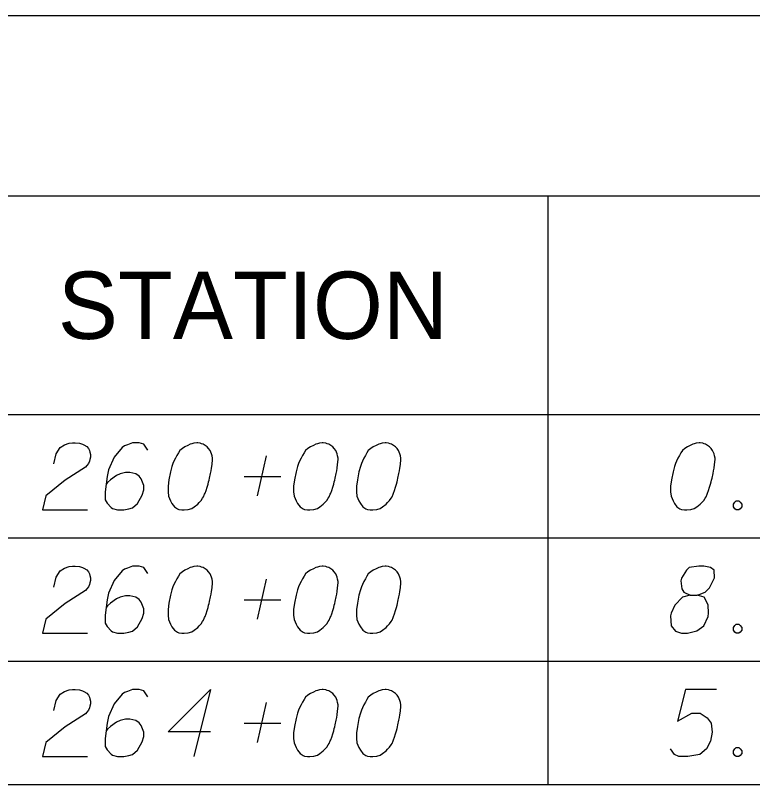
# Model space of a CAD drawing. Extents: x 2074207 to 2076812, y 516372 to 523312.
# Drawn here: x 2076344.2 to 2076396.8, y 521057.1 to 521112 of the extents above; entities that cross this region are included whole.
import ezdxf

# ---------------------------------------------------------------- set-up
doc = ezdxf.new("R2010")
doc.units = 0
for name, color, linetype in [('Prop DirtTable_ Soil Test Results - Outline (Major)', 7, 'Continuous'), ('Prop DirtTable_ Soil Test Results - Outline (Minor)', 7, 'Continuous'), ('Prop DirtTable_ Soil Test Results - Tx (Header - Small)', 7, 'Continuous'), ('Prop DirtTable_ Soil Test Results - Tx (Sample Data)', 7, 'Continuous')]:
    doc.layers.add(name, color=color, linetype=linetype)

msp = doc.modelspace()

# ---------------------------------------------------------------- linework, layer by layer
at = {"layer": 'Prop DirtTable_ Soil Test Results - Outline (Major)'}
for p, q in [((2076260.609, 521112.02), (2076811.903, 521112.02)), ((2076260.609, 521083.535), (2076811.903, 521083.535)), ((2076260.609, 521083.535), (2076811.903, 521083.535)), ((2076260.609, 521057.135), (2076811.903, 521057.135))]:
    msp.add_line(p, q, dxfattribs=at)
at = {"layer": 'Prop DirtTable_ Soil Test Results - Outline (Minor)'}
for p, q in [((2076260.609, 521099.135), (2076811.903, 521099.135)), ((2076382.2, 521099.135), (2076382.2, 521074.735)), ((2076260.609, 521074.735), (2076811.903, 521074.735)), ((2076260.609, 521074.735), (2076811.903, 521074.735)), ((2076382.2, 521074.735), (2076382.2, 521065.935)), ((2076260.609, 521065.935), (2076811.903, 521065.935)), ((2076260.609, 521065.935), (2076811.903, 521065.935)), ((2076382.2, 521065.935), (2076382.2, 521057.135)), ((2076260.609, 521057.135), (2076811.903, 521057.135))]:
    msp.add_line(p, q, dxfattribs=at)
at = {"layer": 'Prop DirtTable_ Soil Test Results - Tx (Sample Data)'}
for points in [[(2076346.953, 521080.018), (2076347.129, 521080.736), (2076347.412, 521081.19), (2076347.729, 521081.379), (2076348.047, 521081.492), (2076348.294, 521081.53), (2076348.47, 521081.53), (2076348.787, 521081.492), (2076348.999, 521081.417), (2076349.105, 521081.379), (2076349.317, 521081.265), (2076349.422, 521081.114), (2076349.493, 521080.963), (2076349.528, 521080.85), (2076349.563, 521080.699), (2076349.563, 521080.51), (2076349.528, 521080.321), (2076349.493, 521080.207), (2076349.422, 521080.056), (2076349.317, 521079.905), (2076349.211, 521079.791), (2076347.764, 521078.847), (2076346.389, 521077.75), (2076346.142, 521076.73), (2076349.352, 521076.73)], [(2076353.655, 521081.001), (2076353.373, 521081.417), (2076353.056, 521081.53), (2076352.562, 521081.53), (2076352.209, 521081.379), (2076351.998, 521081.303), (2076351.821, 521081.19), (2076351.257, 521080.51), (2076350.869, 521079.602), (2076350.763, 521079.111), (2076350.622, 521078.015), (2076350.622, 521077.448), (2076350.763, 521077.221), (2076351.045, 521076.919), (2076351.151, 521076.843), (2076351.504, 521076.73), (2076351.962, 521076.73), (2076352.315, 521076.806), (2076352.562, 521076.881), (2076352.915, 521077.184), (2076353.267, 521077.788), (2076353.373, 521078.166), (2076353.373, 521078.469), (2076353.197, 521078.96), (2076353.056, 521079.149), (2076352.809, 521079.3), (2076352.386, 521079.413), (2076352.068, 521079.413), (2076351.68, 521079.3), (2076351.433, 521079.187), (2076351.01, 521078.884), (2076350.798, 521078.695), (2076350.692, 521078.582)], [(2076357.218, 521081.53), (2076357.148, 521081.53), (2076356.936, 521081.492), (2076356.795, 521081.454), (2076356.689, 521081.417), (2076356.513, 521081.341), (2076356.301, 521081.228), (2076356.125, 521081.114), (2076355.948, 521080.963), (2076355.843, 521080.812), (2076355.737, 521080.623), (2076355.631, 521080.434), (2076355.525, 521080.207), (2076355.455, 521080.056), (2076355.384, 521079.829), (2076355.278, 521079.451), (2076355.172, 521078.884), (2076355.102, 521078.431), (2076355.102, 521078.015), (2076355.137, 521077.713), (2076355.278, 521077.373), (2076355.384, 521077.184), (2076355.56, 521076.957), (2076355.772, 521076.806), (2076355.878, 521076.768), (2076356.089, 521076.73), (2076356.266, 521076.73), (2076356.548, 521076.768), (2076356.795, 521076.843), (2076356.971, 521076.957), (2076357.218, 521077.146), (2076357.324, 521077.259), (2076357.465, 521077.41), (2076357.571, 521077.562), (2076357.642, 521077.675), (2076357.712, 521077.864), (2076357.747, 521077.939), (2076357.818, 521078.128), (2076357.889, 521078.355), (2076357.959, 521078.582), (2076357.994, 521078.733), (2076358.03, 521078.847), (2076358.065, 521078.998), (2076358.135, 521079.338), (2076358.171, 521079.527), (2076358.206, 521079.716), (2076358.241, 521079.98), (2076358.277, 521080.321), (2076358.277, 521080.434), (2076358.241, 521080.585), (2076358.206, 521080.736), (2076358.1, 521080.963), (2076357.994, 521081.114), (2076357.889, 521081.228), (2076357.747, 521081.341), (2076357.606, 521081.417), (2076357.5, 521081.454), (2076357.395, 521081.492), (2076357.218, 521081.53)], [(2076366.178, 521081.53), (2076366.108, 521081.53), (2076365.896, 521081.492), (2076365.755, 521081.454), (2076365.649, 521081.417), (2076365.473, 521081.341), (2076365.261, 521081.228), (2076365.085, 521081.114), (2076364.908, 521080.963), (2076364.803, 521080.812), (2076364.697, 521080.623), (2076364.591, 521080.434), (2076364.485, 521080.207), (2076364.415, 521080.056), (2076364.344, 521079.829), (2076364.238, 521079.451), (2076364.132, 521078.884), (2076364.062, 521078.431), (2076364.062, 521078.015), (2076364.097, 521077.713), (2076364.238, 521077.373), (2076364.344, 521077.184), (2076364.52, 521076.957), (2076364.732, 521076.806), (2076364.838, 521076.768), (2076365.049, 521076.73), (2076365.226, 521076.73), (2076365.508, 521076.768), (2076365.755, 521076.843), (2076365.931, 521076.957), (2076366.178, 521077.146), (2076366.284, 521077.259), (2076366.425, 521077.41), (2076366.531, 521077.562), (2076366.602, 521077.675), (2076366.672, 521077.864), (2076366.707, 521077.939), (2076366.778, 521078.128), (2076366.849, 521078.355), (2076366.919, 521078.582), (2076366.954, 521078.733), (2076366.99, 521078.847), (2076367.025, 521078.998), (2076367.095, 521079.338), (2076367.131, 521079.527), (2076367.166, 521079.716), (2076367.201, 521079.98), (2076367.237, 521080.321), (2076367.237, 521080.434), (2076367.201, 521080.585), (2076367.166, 521080.736), (2076367.06, 521080.963), (2076366.954, 521081.114), (2076366.849, 521081.228), (2076366.707, 521081.341), (2076366.566, 521081.417), (2076366.46, 521081.454), (2076366.355, 521081.492), (2076366.178, 521081.53)], [(2076370.658, 521081.53), (2076370.588, 521081.53), (2076370.376, 521081.492), (2076370.235, 521081.454), (2076370.129, 521081.417), (2076369.953, 521081.341), (2076369.741, 521081.228), (2076369.565, 521081.114), (2076369.388, 521080.963), (2076369.283, 521080.812), (2076369.177, 521080.623), (2076369.071, 521080.434), (2076368.965, 521080.207), (2076368.895, 521080.056), (2076368.824, 521079.829), (2076368.718, 521079.451), (2076368.612, 521078.884), (2076368.542, 521078.431), (2076368.542, 521078.015), (2076368.577, 521077.713), (2076368.718, 521077.373), (2076368.824, 521077.184), (2076369, 521076.957), (2076369.212, 521076.806), (2076369.318, 521076.768), (2076369.529, 521076.73), (2076369.706, 521076.73), (2076369.988, 521076.768), (2076370.235, 521076.843), (2076370.411, 521076.957), (2076370.658, 521077.146), (2076370.764, 521077.259), (2076370.905, 521077.41), (2076371.011, 521077.562), (2076371.082, 521077.675), (2076371.152, 521077.864), (2076371.187, 521077.939), (2076371.258, 521078.128), (2076371.329, 521078.355), (2076371.399, 521078.582), (2076371.434, 521078.733), (2076371.47, 521078.847), (2076371.505, 521078.998), (2076371.575, 521079.338), (2076371.611, 521079.527), (2076371.646, 521079.716), (2076371.681, 521079.98), (2076371.717, 521080.321), (2076371.717, 521080.434), (2076371.681, 521080.585), (2076371.646, 521080.736), (2076371.54, 521080.963), (2076371.434, 521081.114), (2076371.329, 521081.228), (2076371.187, 521081.341), (2076371.046, 521081.417), (2076370.94, 521081.454), (2076370.835, 521081.492), (2076370.658, 521081.53)], [(2076393.058, 521081.53), (2076392.988, 521081.53), (2076392.776, 521081.492), (2076392.635, 521081.454), (2076392.529, 521081.417), (2076392.353, 521081.341), (2076392.141, 521081.228), (2076391.965, 521081.114), (2076391.788, 521080.963), (2076391.683, 521080.812), (2076391.577, 521080.623), (2076391.471, 521080.434), (2076391.365, 521080.207), (2076391.295, 521080.056), (2076391.224, 521079.829), (2076391.118, 521079.451), (2076391.012, 521078.884), (2076390.942, 521078.431), (2076390.942, 521078.015), (2076390.977, 521077.713), (2076391.118, 521077.373), (2076391.224, 521077.184), (2076391.4, 521076.957), (2076391.612, 521076.806), (2076391.718, 521076.768), (2076391.929, 521076.73), (2076392.106, 521076.73), (2076392.388, 521076.768), (2076392.635, 521076.843), (2076392.811, 521076.957), (2076393.058, 521077.146), (2076393.164, 521077.259), (2076393.305, 521077.41), (2076393.411, 521077.562), (2076393.482, 521077.675), (2076393.552, 521077.864), (2076393.587, 521077.939), (2076393.658, 521078.128), (2076393.729, 521078.355), (2076393.799, 521078.582), (2076393.834, 521078.733), (2076393.87, 521078.847), (2076393.905, 521078.998), (2076393.975, 521079.338), (2076394.011, 521079.527), (2076394.046, 521079.716), (2076394.081, 521079.98), (2076394.117, 521080.321), (2076394.117, 521080.434), (2076394.081, 521080.585), (2076394.046, 521080.736), (2076393.94, 521080.963), (2076393.834, 521081.114), (2076393.729, 521081.228), (2076393.587, 521081.341), (2076393.446, 521081.417), (2076393.34, 521081.454), (2076393.235, 521081.492), (2076393.058, 521081.53)], [(2076361.487, 521077.75), (2076362.122, 521080.585)], [(2076360.534, 521079.111), (2076363.145, 521079.111)], [(2076395.633, 521077.373), (2076395.81, 521077.373), (2076395.916, 521077.297), (2076396.021, 521077.146), (2076396.021, 521076.957), (2076395.916, 521076.806), (2076395.81, 521076.73), (2076395.633, 521076.73), (2076395.528, 521076.806), (2076395.422, 521076.957), (2076395.422, 521077.146), (2076395.528, 521077.297), (2076395.633, 521077.373)], [(2076346.953, 521071.218), (2076347.129, 521071.936), (2076347.412, 521072.39), (2076347.729, 521072.579), (2076348.047, 521072.692), (2076348.294, 521072.73), (2076348.47, 521072.73), (2076348.787, 521072.692), (2076348.999, 521072.617), (2076349.105, 521072.579), (2076349.317, 521072.465), (2076349.422, 521072.314), (2076349.493, 521072.163), (2076349.528, 521072.05), (2076349.563, 521071.899), (2076349.563, 521071.71), (2076349.528, 521071.521), (2076349.493, 521071.407), (2076349.422, 521071.256), (2076349.317, 521071.105), (2076349.211, 521070.991), (2076347.764, 521070.047), (2076346.389, 521068.95), (2076346.142, 521067.93), (2076349.352, 521067.93)], [(2076353.655, 521072.201), (2076353.373, 521072.617), (2076353.056, 521072.73), (2076352.562, 521072.73), (2076352.209, 521072.579), (2076351.998, 521072.503), (2076351.821, 521072.39), (2076351.257, 521071.71), (2076350.869, 521070.802), (2076350.763, 521070.311), (2076350.622, 521069.215), (2076350.622, 521068.648), (2076350.763, 521068.421), (2076351.045, 521068.119), (2076351.151, 521068.043), (2076351.504, 521067.93), (2076351.962, 521067.93), (2076352.315, 521068.006), (2076352.562, 521068.081), (2076352.915, 521068.384), (2076353.267, 521068.988), (2076353.373, 521069.366), (2076353.373, 521069.669), (2076353.197, 521070.16), (2076353.056, 521070.349), (2076352.809, 521070.5), (2076352.386, 521070.613), (2076352.068, 521070.613), (2076351.68, 521070.5), (2076351.433, 521070.387), (2076351.01, 521070.084), (2076350.798, 521069.895), (2076350.692, 521069.782)], [(2076357.218, 521072.73), (2076357.148, 521072.73), (2076356.936, 521072.692), (2076356.795, 521072.654), (2076356.689, 521072.617), (2076356.513, 521072.541), (2076356.301, 521072.428), (2076356.125, 521072.314), (2076355.948, 521072.163), (2076355.843, 521072.012), (2076355.737, 521071.823), (2076355.631, 521071.634), (2076355.525, 521071.407), (2076355.455, 521071.256), (2076355.384, 521071.029), (2076355.278, 521070.651), (2076355.172, 521070.084), (2076355.102, 521069.631), (2076355.102, 521069.215), (2076355.137, 521068.913), (2076355.278, 521068.573), (2076355.384, 521068.384), (2076355.56, 521068.157), (2076355.772, 521068.006), (2076355.878, 521067.968), (2076356.089, 521067.93), (2076356.266, 521067.93), (2076356.548, 521067.968), (2076356.795, 521068.043), (2076356.971, 521068.157), (2076357.218, 521068.346), (2076357.324, 521068.459), (2076357.465, 521068.61), (2076357.571, 521068.762), (2076357.642, 521068.875), (2076357.712, 521069.064), (2076357.747, 521069.139), (2076357.818, 521069.328), (2076357.889, 521069.555), (2076357.959, 521069.782), (2076357.994, 521069.933), (2076358.03, 521070.047), (2076358.065, 521070.198), (2076358.135, 521070.538), (2076358.171, 521070.727), (2076358.206, 521070.916), (2076358.241, 521071.18), (2076358.277, 521071.521), (2076358.277, 521071.634), (2076358.241, 521071.785), (2076358.206, 521071.936), (2076358.1, 521072.163), (2076357.994, 521072.314), (2076357.889, 521072.428), (2076357.747, 521072.541), (2076357.606, 521072.617), (2076357.5, 521072.654), (2076357.395, 521072.692), (2076357.218, 521072.73)], [(2076366.178, 521072.73), (2076366.108, 521072.73), (2076365.896, 521072.692), (2076365.755, 521072.654), (2076365.649, 521072.617), (2076365.473, 521072.541), (2076365.261, 521072.428), (2076365.085, 521072.314), (2076364.908, 521072.163), (2076364.803, 521072.012), (2076364.697, 521071.823), (2076364.591, 521071.634), (2076364.485, 521071.407), (2076364.415, 521071.256), (2076364.344, 521071.029), (2076364.238, 521070.651), (2076364.132, 521070.084), (2076364.062, 521069.631), (2076364.062, 521069.215), (2076364.097, 521068.913), (2076364.238, 521068.573), (2076364.344, 521068.384), (2076364.52, 521068.157), (2076364.732, 521068.006), (2076364.838, 521067.968), (2076365.049, 521067.93), (2076365.226, 521067.93), (2076365.508, 521067.968), (2076365.755, 521068.043), (2076365.931, 521068.157), (2076366.178, 521068.346), (2076366.284, 521068.459), (2076366.425, 521068.61), (2076366.531, 521068.762), (2076366.602, 521068.875), (2076366.672, 521069.064), (2076366.707, 521069.139), (2076366.778, 521069.328), (2076366.849, 521069.555), (2076366.919, 521069.782), (2076366.954, 521069.933), (2076366.99, 521070.047), (2076367.025, 521070.198), (2076367.095, 521070.538), (2076367.131, 521070.727), (2076367.166, 521070.916), (2076367.201, 521071.18), (2076367.237, 521071.521), (2076367.237, 521071.634), (2076367.201, 521071.785), (2076367.166, 521071.936), (2076367.06, 521072.163), (2076366.954, 521072.314), (2076366.849, 521072.428), (2076366.707, 521072.541), (2076366.566, 521072.617), (2076366.46, 521072.654), (2076366.355, 521072.692), (2076366.178, 521072.73)], [(2076370.658, 521072.73), (2076370.588, 521072.73), (2076370.376, 521072.692), (2076370.235, 521072.654), (2076370.129, 521072.617), (2076369.953, 521072.541), (2076369.741, 521072.428), (2076369.565, 521072.314), (2076369.388, 521072.163), (2076369.283, 521072.012), (2076369.177, 521071.823), (2076369.071, 521071.634), (2076368.965, 521071.407), (2076368.895, 521071.256), (2076368.824, 521071.029), (2076368.718, 521070.651), (2076368.612, 521070.084), (2076368.542, 521069.631), (2076368.542, 521069.215), (2076368.577, 521068.913), (2076368.718, 521068.573), (2076368.824, 521068.384), (2076369, 521068.157), (2076369.212, 521068.006), (2076369.318, 521067.968), (2076369.529, 521067.93), (2076369.706, 521067.93), (2076369.988, 521067.968), (2076370.235, 521068.043), (2076370.411, 521068.157), (2076370.658, 521068.346), (2076370.764, 521068.459), (2076370.905, 521068.61), (2076371.011, 521068.762), (2076371.082, 521068.875), (2076371.152, 521069.064), (2076371.187, 521069.139), (2076371.258, 521069.328), (2076371.329, 521069.555), (2076371.399, 521069.782), (2076371.434, 521069.933), (2076371.47, 521070.047), (2076371.505, 521070.198), (2076371.575, 521070.538), (2076371.611, 521070.727), (2076371.646, 521070.916), (2076371.681, 521071.18), (2076371.717, 521071.521), (2076371.717, 521071.634), (2076371.681, 521071.785), (2076371.646, 521071.936), (2076371.54, 521072.163), (2076371.434, 521072.314), (2076371.329, 521072.428), (2076371.187, 521072.541), (2076371.046, 521072.617), (2076370.94, 521072.654), (2076370.835, 521072.692), (2076370.658, 521072.73)], [(2076392.353, 521070.651), (2076392.847, 521070.651), (2076392.988, 521070.689), (2076393.411, 521070.878), (2076393.729, 521071.18), (2076394.081, 521071.899), (2076394.046, 521072.428), (2076393.799, 521072.617), (2076393.305, 521072.73), (2076392.952, 521072.73), (2076392.282, 521072.617), (2076392.071, 521072.428), (2076391.718, 521071.861), (2076391.683, 521071.672), (2076391.753, 521071.105), (2076391.894, 521070.878), (2076392.353, 521070.651), (2076391.788, 521070.5), (2076391.259, 521069.933), (2076390.977, 521069.366), (2076390.942, 521069.177), (2076390.977, 521068.459), (2076391.295, 521068.081), (2076391.718, 521067.93), (2076392.141, 521067.93), (2076392.811, 521068.119), (2076393.305, 521068.459), (2076393.623, 521069.139), (2076393.658, 521069.366), (2076393.623, 521069.971), (2076393.34, 521070.5), (2076392.847, 521070.651)], [(2076361.487, 521068.95), (2076362.122, 521071.785)], [(2076360.534, 521070.311), (2076363.145, 521070.311)], [(2076395.633, 521068.573), (2076395.81, 521068.573), (2076395.916, 521068.497), (2076396.021, 521068.346), (2076396.021, 521068.157), (2076395.916, 521068.006), (2076395.81, 521067.93), (2076395.633, 521067.93), (2076395.528, 521068.006), (2076395.422, 521068.157), (2076395.422, 521068.346), (2076395.528, 521068.497), (2076395.633, 521068.573)], [(2076346.953, 521062.418), (2076347.129, 521063.136), (2076347.412, 521063.59), (2076347.729, 521063.779), (2076348.047, 521063.892), (2076348.294, 521063.93), (2076348.47, 521063.93), (2076348.787, 521063.892), (2076348.999, 521063.817), (2076349.105, 521063.779), (2076349.317, 521063.665), (2076349.422, 521063.514), (2076349.493, 521063.363), (2076349.528, 521063.25), (2076349.563, 521063.099), (2076349.563, 521062.91), (2076349.528, 521062.721), (2076349.493, 521062.607), (2076349.422, 521062.456), (2076349.317, 521062.305), (2076349.211, 521062.191), (2076347.764, 521061.247), (2076346.389, 521060.15), (2076346.142, 521059.13), (2076349.352, 521059.13)], [(2076353.655, 521063.401), (2076353.373, 521063.817), (2076353.056, 521063.93), (2076352.562, 521063.93), (2076352.209, 521063.779), (2076351.998, 521063.703), (2076351.821, 521063.59), (2076351.257, 521062.91), (2076350.869, 521062.002), (2076350.763, 521061.511), (2076350.622, 521060.415), (2076350.622, 521059.848), (2076350.763, 521059.621), (2076351.045, 521059.319), (2076351.151, 521059.243), (2076351.504, 521059.13), (2076351.962, 521059.13), (2076352.315, 521059.206), (2076352.562, 521059.281), (2076352.915, 521059.584), (2076353.267, 521060.188), (2076353.373, 521060.566), (2076353.373, 521060.869), (2076353.197, 521061.36), (2076353.056, 521061.549), (2076352.809, 521061.7), (2076352.386, 521061.813), (2076352.068, 521061.813), (2076351.68, 521061.7), (2076351.433, 521061.587), (2076351.01, 521061.284), (2076350.798, 521061.095), (2076350.692, 521060.982)], [(2076358.135, 521060.906), (2076355.102, 521060.906), (2076358.135, 521063.93), (2076356.936, 521059.13)], [(2076366.178, 521063.93), (2076366.108, 521063.93), (2076365.896, 521063.892), (2076365.755, 521063.854), (2076365.649, 521063.817), (2076365.473, 521063.741), (2076365.261, 521063.628), (2076365.085, 521063.514), (2076364.908, 521063.363), (2076364.803, 521063.212), (2076364.697, 521063.023), (2076364.591, 521062.834), (2076364.485, 521062.607), (2076364.415, 521062.456), (2076364.344, 521062.229), (2076364.238, 521061.851), (2076364.132, 521061.284), (2076364.062, 521060.831), (2076364.062, 521060.415), (2076364.097, 521060.113), (2076364.238, 521059.773), (2076364.344, 521059.584), (2076364.52, 521059.357), (2076364.732, 521059.206), (2076364.838, 521059.168), (2076365.049, 521059.13), (2076365.226, 521059.13), (2076365.508, 521059.168), (2076365.755, 521059.243), (2076365.931, 521059.357), (2076366.178, 521059.546), (2076366.284, 521059.659), (2076366.425, 521059.81), (2076366.531, 521059.962), (2076366.602, 521060.075), (2076366.672, 521060.264), (2076366.707, 521060.339), (2076366.778, 521060.528), (2076366.849, 521060.755), (2076366.919, 521060.982), (2076366.954, 521061.133), (2076366.99, 521061.247), (2076367.025, 521061.398), (2076367.095, 521061.738), (2076367.131, 521061.927), (2076367.166, 521062.116), (2076367.201, 521062.38), (2076367.237, 521062.721), (2076367.237, 521062.834), (2076367.201, 521062.985), (2076367.166, 521063.136), (2076367.06, 521063.363), (2076366.954, 521063.514), (2076366.849, 521063.628), (2076366.707, 521063.741), (2076366.566, 521063.817), (2076366.46, 521063.854), (2076366.355, 521063.892), (2076366.178, 521063.93)], [(2076370.658, 521063.93), (2076370.588, 521063.93), (2076370.376, 521063.892), (2076370.235, 521063.854), (2076370.129, 521063.817), (2076369.953, 521063.741), (2076369.741, 521063.628), (2076369.565, 521063.514), (2076369.388, 521063.363), (2076369.283, 521063.212), (2076369.177, 521063.023), (2076369.071, 521062.834), (2076368.965, 521062.607), (2076368.895, 521062.456), (2076368.824, 521062.229), (2076368.718, 521061.851), (2076368.612, 521061.284), (2076368.542, 521060.831), (2076368.542, 521060.415), (2076368.577, 521060.113), (2076368.718, 521059.773), (2076368.824, 521059.584), (2076369, 521059.357), (2076369.212, 521059.206), (2076369.318, 521059.168), (2076369.529, 521059.13), (2076369.706, 521059.13), (2076369.988, 521059.168), (2076370.235, 521059.243), (2076370.411, 521059.357), (2076370.658, 521059.546), (2076370.764, 521059.659), (2076370.905, 521059.81), (2076371.011, 521059.962), (2076371.082, 521060.075), (2076371.152, 521060.264), (2076371.187, 521060.339), (2076371.258, 521060.528), (2076371.329, 521060.755), (2076371.399, 521060.982), (2076371.434, 521061.133), (2076371.47, 521061.247), (2076371.505, 521061.398), (2076371.575, 521061.738), (2076371.611, 521061.927), (2076371.646, 521062.116), (2076371.681, 521062.38), (2076371.717, 521062.721), (2076371.717, 521062.834), (2076371.681, 521062.985), (2076371.646, 521063.136), (2076371.54, 521063.363), (2076371.434, 521063.514), (2076371.329, 521063.628), (2076371.187, 521063.741), (2076371.046, 521063.817), (2076370.94, 521063.854), (2076370.835, 521063.892), (2076370.658, 521063.93)], [(2076394.222, 521063.93), (2076392, 521063.93), (2076391.436, 521061.662), (2076392.459, 521062.229), (2076393.058, 521062.229), (2076393.552, 521061.889), (2076393.834, 521061.511), (2076393.905, 521060.869), (2076393.799, 521060.226), (2076393.517, 521059.697), (2076393.023, 521059.281), (2076392.176, 521059.13), (2076391.541, 521059.13), (2076391.224, 521059.281), (2076390.942, 521059.697)], [(2076361.487, 521060.15), (2076362.122, 521062.985)], [(2076360.534, 521061.511), (2076363.145, 521061.511)], [(2076395.633, 521059.773), (2076395.81, 521059.773), (2076395.916, 521059.697), (2076396.021, 521059.546), (2076396.021, 521059.357), (2076395.916, 521059.206), (2076395.81, 521059.13), (2076395.633, 521059.13), (2076395.528, 521059.206), (2076395.422, 521059.357), (2076395.422, 521059.546), (2076395.528, 521059.697), (2076395.633, 521059.773)]]:
    msp.add_lwpolyline(points, dxfattribs=at)

# ---------------------------------------------------------------- texts
at = {"layer": 'Prop DirtTable_ Soil Test Results - Tx (Header - Small)'}
msp.add_text('STATION', height=4.8, dxfattribs=at).set_placement((2076347.248, 521088.935))

doc.saveas('drawing.dxf')
